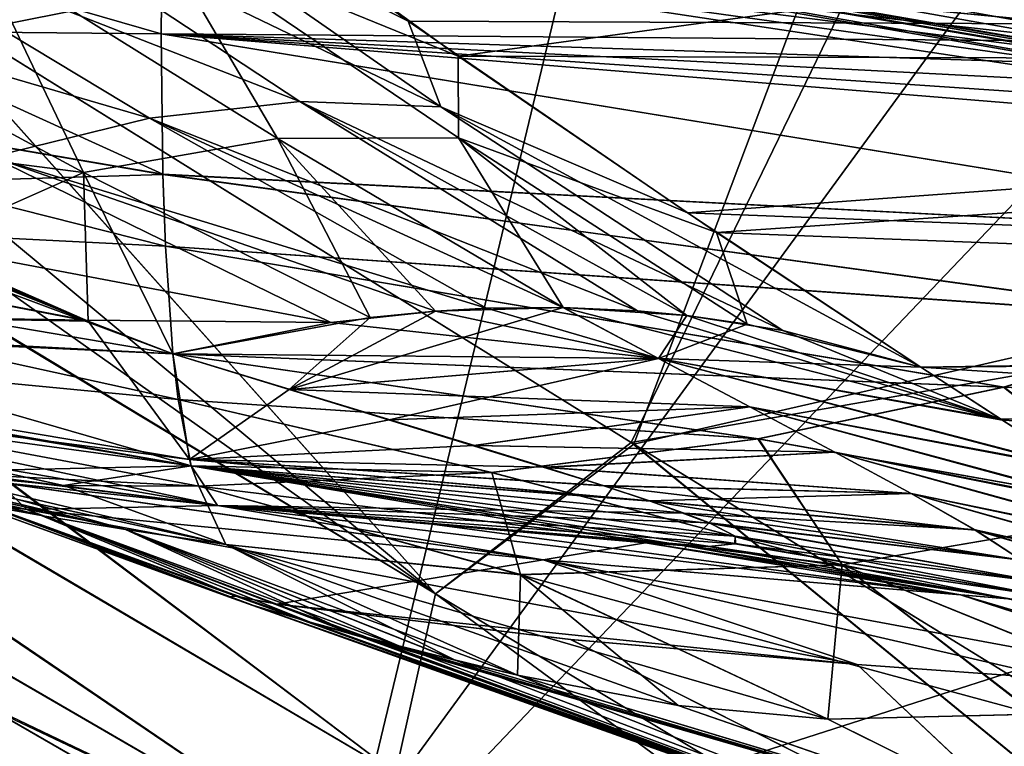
# Model space of a CAD drawing. Header units: metres. Extents: x -31 to 116, y -84 to 84.
# Tile 461 of 656: x -13.948 to -12.699, y -10.275 to -9.353. Entities that reach past the tile are written whole.
import ezdxf

# ---------------------------------------------------------------- set-up
doc = ezdxf.new("R2010")
doc.units = ezdxf.units.M
doc.layers.add('solid_80010000GA_11_1', color=7, linetype='CONTINUOUS')

msp = doc.modelspace()

# ---------------------------------------------------------------- linework, layer by layer
at = {"layer": 'solid_80010000GA_11_1'}
for points in [[(-15.55233, -9.181861, 83.068077), (-15.346544, -9.406092, 83.09021), (-13.60253, -7.431096, 84)], [(-15.346544, -9.406092, 83.09021), (-15.1, -9.584015, 83.132034), (-13.60253, -7.431096, 84)], [(-15.1, -9.584015, 83.132034), (-13.037495, -8.382942, 84), (-13.60253, -7.431096, 84)], [(-30.999891, -8.165935, -59.946369), (-14.600238, -10.374755, -59.458496), (-13.778065, -11.064213, -59.326759)], [(-30.999891, -8.165935, -59.946369), (-13.778065, -11.064213, -59.326759), (-12.903373, -11.690084, -59.199028)], [(-30.999891, -12.202148, -59.25671), (-30.999891, -8.165935, -59.946369), (-12.903373, -11.690084, -59.199028)], [(-13.162006, -8.186043, -84), (-15.354117, -9.399314, -83.089211), (-15.563398, -9.166829, -83.067413)], [(-13.162006, -8.186043, -84), (-15.1, -9.584015, -83.132034), (-15.354117, -9.399314, -83.089211)], [(-13.162006, -8.186043, -84), (-12.5623, -9.079521, -84), (-15.1, -9.584015, -83.132034)], [(-14.115743, -9.302855, -67.90554), (-13.168663, -9.891892, -67.47007), (-12.593551, -8.366105, -66.119171)], [(-13.168663, -9.891892, -67.47007), (-11.370182, -9.480536, -65.804108), (-12.593551, -8.366105, -66.119171)], [(-15.1, -9.584015, 83.132034), (-13.542336, -10.483333, 83.408195), (-13.037495, -8.382942, 84)], [(-13.542336, -10.483333, 83.408195), (-12.406255, -9.291586, 84), (-13.037495, -8.382942, 84)], [(-13.172302, -9.889639, 67.471626), (-14.117133, -9.301992, 67.906227), (-12.4869, -8.476571, 66.092216)], [(-13.172302, -9.889639, 67.471626), (-12.4869, -8.476571, 66.092216), (-11.270591, -9.558199, 65.77787)], [(-15.738453, -8.527637, 19.084332), (-10.479043, -9.194311, 18.135544), (-10.479003, -9.561477, 19.394485)], [(-15.738453, -8.527637, 19.084332), (-10.479003, -9.561477, 19.394485), (-15.738453, -8.69486, 19.780859)], [(-15.738445, -8.615783, -19.42049), (-15.738491, -8.7312, -19.976166), (-10.479, -9.621638, -19.689167)], [(-15.738445, -8.615783, -19.42049), (-10.479, -9.621638, -19.689167), (-10.478966, -9.351289, -18.600246)], [(-15.738453, -8.69486, 19.780859), (-10.479003, -9.561477, 19.394485), (-10.479039, -9.749214, 20.601278)], [(-15.738453, -8.69486, 19.780859), (-10.479039, -9.749214, 20.601278), (-15.738452, -8.805356, 20.489185)], [(-13.420362, -10.081712, -67.85009), (-15.07475, -8.70342, -68.40683), (-15.140124, -8.864516, -68.562668)], [(-13.420362, -10.081712, -67.85009), (-14.115743, -9.302855, -67.90554), (-15.07475, -8.70342, -68.40683)], [(-15.738491, -8.7312, -19.976166), (-15.738498, -8.736799, -20.008608), (-10.479, -9.621638, -19.689167)], [(-15.738498, -8.736799, -20.008608), (-15.738504, -8.803816, -20.475937), (-10.479, -9.621638, -19.689167)], [(-15.738504, -8.803816, -20.475937), (-15.738485, -8.822005, -20.646685), (-10.479, -9.621638, -19.689167)], [(-15.738452, -8.805356, 20.489185), (-10.479039, -9.749214, 20.601278), (-15.738451, -8.858225, 21.203554)], [(-15.738485, -8.822005, -20.646685), (-10.479026, -9.756999, -20.690125), (-10.479, -9.621638, -19.689167)], [(-15.738485, -8.822005, -20.646685), (-15.738474, -8.846453, -20.955719), (-10.479026, -9.756999, -20.690125)], [(-10.479055, -9.779715, 21.962587), (-11.299212, -8.853372, 38.486347), (-15.738481, -8.853372, 21.918772)], [(-15.738451, -8.858225, 21.203554), (-10.479055, -9.779715, 21.962587), (-15.738481, -8.853372, 21.918772)], [(-15.738481, -8.853372, -21.91877), (-10.479055, -9.779715, -21.962585), (-10.479026, -9.756999, -20.690125)], [(-11.299213, -8.853372, -38.486343), (-10.479055, -9.779715, -21.962585), (-15.738481, -8.853372, -21.91877)], [(-15.738445, -8.862945, -21.434837), (-15.738481, -8.853372, -21.91877), (-10.479026, -9.756999, -20.690125)], [(-15.738474, -8.846453, -20.955719), (-15.738454, -8.860579, -21.285154), (-10.479026, -9.756999, -20.690125)], [(-15.738451, -8.858225, 21.203554), (-10.479039, -9.749214, 20.601278), (-10.479055, -9.779715, 21.962587)], [(-15.738454, -8.860579, -21.285154), (-15.738445, -8.862945, -21.434837), (-10.479026, -9.756999, -20.690125)], [(-13.420362, -10.081712, -67.85009), (-15.140124, -8.864516, -68.562668), (-15.187556, -9.011894, -68.731476)], [(-13.873013, -9.049021, -50.316177), (-10.595708, -8.956931, -63.061234), (-9.980249, -9.369534, -62.916565)], [(-13.471209, -10.30998, 68.220749), (-15.231184, -9.274395, 69.119667), (-15.188659, -9.015441, 68.735603)], [(-13.471209, -10.309979, -68.220749), (-15.187556, -9.011894, -68.731476), (-15.231071, -9.270782, -69.113304)], [(-13.420359, -10.081715, 67.85009), (-15.188659, -9.015441, 68.735603), (-14.117133, -9.301992, 67.906227)], [(-13.471209, -10.30998, 68.220749), (-15.188659, -9.015441, 68.735603), (-13.420359, -10.081715, 67.85009)], [(-13.471209, -10.309979, -68.220749), (-13.420362, -10.081712, -67.85009), (-15.187556, -9.011894, -68.731476)], [(-10.523084, -9.008866, 63.044403), (-13.793591, -9.108845, 50.269772), (-13.391735, -9.399591, 49.991558)], [(-9.914375, -9.410145, 62.900864), (-10.523084, -9.008866, 63.044403), (-13.391735, -9.399591, 49.991558)], [(-13.873013, -9.049021, -50.316177), (-9.980249, -9.369534, -62.916565), (-13.455299, -9.354896, -50.040749)], [(-13.865571, -9.149344, -49.907887), (-13.873013, -9.049021, -50.316177), (-13.455299, -9.354896, -50.040749)], [(-14.870802, -9.360498, 41.226734), (-14.827502, -9.065778, 40.913628), (-13.767512, -9.247127, 40.827904)], [(-14.827455, -9.06544, -40.913395), (-14.870779, -9.360269, -41.226517), (-13.766518, -9.549334, -41.141472)], [(-14.827455, -9.06544, -40.913395), (-13.766518, -9.549334, -41.141472), (-13.768511, -9.370853, -40.940212)], [(-13.767508, -9.24683, -40.827656), (-14.827455, -9.06544, -40.913395), (-13.768511, -9.370853, -40.940212)], [(-12.5623, -9.079521, -84), (-13.574146, -10.464967, -83.403198), (-15.1, -9.584015, -83.132034)], [(-12.5623, -9.079521, -84), (-11.902722, -9.928496, -84), (-13.574146, -10.464967, -83.403198)], [(-13.773837, -9.243775, 49.757797), (-13.391735, -9.399591, 49.991558), (-13.793591, -9.108845, 50.269772)], [(-14.040439, -9.161437, -49.607964), (-13.865571, -9.149344, -49.907887), (-13.413603, -9.463819, -49.614326)], [(-13.413603, -9.463819, -49.614326), (-13.865571, -9.149344, -49.907887), (-13.455299, -9.354896, -50.040749)], [(-14.232107, -9.207374, -49.321922), (-14.040439, -9.161437, -49.607964), (-13.592629, -9.456954, -49.362186)], [(-13.592629, -9.456954, -49.362186), (-14.040439, -9.161437, -49.607964), (-13.413603, -9.463819, -49.614326)], [(-13.783319, -9.478203, -49.119595), (-14.438022, -9.286541, -49.05357), (-14.232107, -9.207374, -49.321922)], [(-13.783319, -9.478203, -49.119595), (-14.232107, -9.207374, -49.321922), (-13.592629, -9.456954, -49.362186)], [(-14.000863, -9.266893, 49.404945), (-13.621037, -9.503784, 49.199715), (-13.773837, -9.243775, 49.757797)], [(-13.773837, -9.243775, 49.757797), (-13.391288, -9.503125, 49.500401), (-13.391735, -9.399591, 49.991558)], [(-13.621037, -9.503784, 49.199715), (-13.391288, -9.503125, 49.500401), (-13.773837, -9.243775, 49.757797)], [(-14.870802, -9.360498, 41.226734), (-13.767512, -9.247127, 40.827904), (-13.768511, -9.370868, 40.940224)], [(-12.36836, -9.381892, -40.715862), (-13.767508, -9.24683, -40.827656), (-13.768511, -9.370853, -40.940212)], [(-11.978371, -9.517203, 40.77354), (-13.768511, -9.370868, 40.940224), (-13.767512, -9.247127, 40.827904)], [(-12.03821, -9.487835, 40.755711), (-11.978371, -9.517203, 40.77354), (-13.767512, -9.247127, 40.827904)], [(-12.124382, -9.455523, 40.740364), (-12.03821, -9.487835, 40.755711), (-13.767512, -9.247127, 40.827904)], [(-12.234544, -9.420407, 40.727257), (-12.124382, -9.455523, 40.740364), (-13.767512, -9.247127, 40.827904)], [(-12.370002, -9.381657, 40.715931), (-12.234544, -9.420407, 40.727257), (-13.767512, -9.247127, 40.827904)], [(-12.496461, -9.347562, 40.707802), (-12.370002, -9.381657, 40.715931), (-13.767512, -9.247127, 40.827904)], [(-12.36836, -9.381892, -40.715862), (-12.495325, -9.347711, -40.707741), (-13.767508, -9.24683, -40.827656)], [(-13.471209, -10.309979, -68.220749), (-15.231071, -9.270782, -69.113304), (-13.458907, -10.477033, -68.626007)], [(-13.458907, -10.477033, -68.626007), (-15.231071, -9.270782, -69.113304), (-15.201281, -9.465043, -69.532997)], [(-14.000863, -9.266893, 49.404945), (-14.250375, -9.340229, 49.07365), (-13.867022, -9.546917, 48.914165)], [(-14.000863, -9.266893, 49.404945), (-13.867022, -9.546917, 48.914165), (-13.621037, -9.503784, 49.199715)], [(-13.458907, -10.477034, 68.626007), (-15.231184, -9.274395, 69.119667), (-13.471209, -10.30998, 68.220749)], [(-13.458907, -10.477034, 68.626007), (-15.200675, -9.46702, 69.537849), (-15.231184, -9.274395, 69.119667)], [(-14.865268, -9.29476, 48.854378), (-15.11447, -9.494544, 48.449749), (-13.861357, -9.735596, 48.541733)], [(-14.509188, -9.464443, 48.77047), (-14.865268, -9.29476, 48.854378), (-13.861357, -9.735596, 48.541733)], [(-13.783319, -9.478203, -49.119595), (-13.983658, -9.52734, -48.889118), (-14.438022, -9.286541, -49.05357)], [(-13.542336, -10.483333, 83.408195), (-11.711582, -10.153236, 84), (-12.406255, -9.291586, 84)], [(-13.420359, -10.081715, 67.85009), (-14.117133, -9.301992, 67.906227), (-13.172302, -9.889639, 67.471626)], [(-13.420362, -10.081712, -67.85009), (-13.168663, -9.891892, -67.47007), (-14.115743, -9.302855, -67.90554)], [(-13.867022, -9.546917, 48.914165), (-14.250375, -9.340229, 49.07365), (-14.509188, -9.464443, 48.77047)], [(-13.455299, -9.354896, -50.040749), (-9.980249, -9.369534, -62.916565), (-13.100916, -9.598373, -49.736683)], [(-13.413603, -9.463819, -49.614326), (-13.455299, -9.354896, -50.040749), (-13.100916, -9.598373, -49.736683)], [(-14.892099, -9.583982, 41.596024), (-14.870802, -9.360498, 41.226734), (-13.766514, -9.549501, 41.141689)], [(-14.870779, -9.360269, -41.226517), (-14.892094, -9.583839, -41.595856), (-13.75396, -9.777155, -41.51284)], [(-14.870802, -9.360498, 41.226734), (-13.768511, -9.370868, 40.940224), (-13.766514, -9.549501, 41.141689)], [(-14.870779, -9.360269, -41.226517), (-13.75396, -9.777155, -41.51284), (-13.763303, -9.640754, -41.269642)], [(-13.766518, -9.549334, -41.141472), (-14.870779, -9.360269, -41.226517), (-13.763303, -9.640754, -41.269642)], [(-12.17623, -9.631891, -40.932301), (-13.768511, -9.370853, -40.940212), (-13.766518, -9.549334, -41.141472)], [(-12.232637, -9.42078, -40.727272), (-12.36836, -9.381892, -40.715862), (-13.768511, -9.370853, -40.940212)], [(-12.122245, -9.456023, -40.740459), (-12.232637, -9.42078, -40.727272), (-13.768511, -9.370853, -40.940212)], [(-12.036997, -9.488205, -40.755856), (-12.122245, -9.456023, -40.740459), (-13.768511, -9.370853, -40.940212)], [(-11.978364, -9.517209, -40.773548), (-12.036997, -9.488205, -40.755856), (-13.768511, -9.370853, -40.940212)], [(-12.17623, -9.631891, -40.932301), (-11.978364, -9.517209, -40.773548), (-13.768511, -9.370853, -40.940212)], [(-12.17567, -9.631611, 40.931862), (-13.766514, -9.549501, 41.141689), (-13.768511, -9.370868, 40.940224)], [(-11.978371, -9.517203, 40.77354), (-12.17567, -9.631611, 40.931862), (-13.768511, -9.370868, 40.940224)], [(-13.100916, -9.598373, -49.736683), (-9.980249, -9.369534, -62.916565), (-9.331422, -9.741958, -62.759872)], [(-9.914375, -9.410145, 62.900864), (-13.391735, -9.399591, 49.991558), (-13.063801, -9.623225, 49.699329)], [(-13.391288, -9.503125, 49.500401), (-13.063801, -9.623225, 49.699329), (-13.391735, -9.399591, 49.991558)], [(-9.284029, -9.766848, 62.748207), (-9.914375, -9.410145, 62.900864), (-13.063801, -9.623225, 49.699329)], [(-13.783319, -9.478203, -49.119595), (-13.592629, -9.456954, -49.362186), (-13.164085, -9.722705, -49.01622)], [(-13.592629, -9.456954, -49.362186), (-13.413603, -9.463819, -49.614326), (-12.979811, -9.747716, -49.206333)], [(-13.592629, -9.456954, -49.362186), (-12.979811, -9.747716, -49.206333), (-13.101559, -9.728671, -49.079243)], [(-13.164085, -9.722705, -49.01622), (-13.592629, -9.456954, -49.362186), (-13.101559, -9.728671, -49.079243)], [(-13.458907, -10.477033, -68.626007), (-15.201281, -9.465043, -69.532997), (-14.007748, -10.214626, -69.358109)], [(-13.458907, -10.477034, 68.626007), (-13.987107, -10.226543, 69.348053), (-15.200675, -9.46702, 69.537849)], [(-14.509188, -9.464443, 48.77047), (-13.861357, -9.735596, 48.541733), (-14.088409, -9.645419, 48.637306)], [(-13.867022, -9.546917, 48.914165), (-14.509188, -9.464443, 48.77047), (-14.088409, -9.645419, 48.637306)], [(-13.413603, -9.463819, -49.614326), (-13.100916, -9.598373, -49.736683), (-12.804617, -9.794051, -49.400417)], [(-12.979811, -9.747716, -49.206333), (-13.413603, -9.463819, -49.614326), (-12.804617, -9.794051, -49.400417)], [(-13.355667, -9.719348, -48.831909), (-13.983658, -9.52734, -48.889118), (-13.783319, -9.478203, -49.119595)], [(-13.783319, -9.478203, -49.119595), (-13.164085, -9.722705, -49.01622), (-13.258808, -9.718313, -48.923485)], [(-13.355667, -9.719348, -48.831909), (-13.783319, -9.478203, -49.119595), (-13.258808, -9.718313, -48.923485)], [(-13.168663, -9.891892, -67.47007), (-11.298508, -11.041841, -66.798058), (-11.370182, -9.480536, -65.804108)], [(-14.130021, -9.628359, -48.652676), (-13.865139, -9.734452, -48.5429), (-15.116208, -9.493972, -48.449688)], [(-14.891416, -9.717593, -48.029652), (-15.116208, -9.493972, -48.449688), (-13.865139, -9.734452, -48.5429)], [(-13.861357, -9.735596, 48.541733), (-15.11447, -9.494544, 48.449749), (-14.891413, -9.717661, 48.029629)], [(-13.621037, -9.503784, 49.199715), (-13.867022, -9.546917, 48.914165), (-13.503271, -9.731059, 48.69833)], [(-13.621037, -9.503784, 49.199715), (-13.258675, -9.718316, 48.923615), (-13.391288, -9.503125, 49.500401)], [(-13.420493, -9.723022, 48.772377), (-13.621037, -9.503784, 49.199715), (-13.503271, -9.731059, 48.69833)], [(-13.420493, -9.723022, 48.772377), (-13.258675, -9.718316, 48.923615), (-13.621037, -9.503784, 49.199715)], [(-13.391288, -9.503125, 49.500401), (-13.025053, -9.739454, 49.158409), (-13.063801, -9.623225, 49.699329)], [(-13.101559, -9.728671, 49.079243), (-13.025053, -9.739454, 49.158409), (-13.391288, -9.503125, 49.500401)], [(-13.258675, -9.718316, 48.923615), (-13.101559, -9.728671, 49.079243), (-13.391288, -9.503125, 49.500401)], [(-13.983658, -9.52734, -48.889118), (-13.553155, -9.737669, -48.654747), (-14.130021, -9.628359, -48.652676)], [(-13.420493, -9.723022, -48.772377), (-13.553155, -9.737669, -48.654747), (-13.983658, -9.52734, -48.889118)], [(-13.420493, -9.723022, -48.772377), (-13.983658, -9.52734, -48.889118), (-13.355667, -9.719348, -48.831909)], [(-14.892099, -9.583982, 41.596024), (-13.766514, -9.549501, 41.141689), (-13.763303, -9.640749, 41.269634)], [(-13.867022, -9.546917, 48.914165), (-14.088409, -9.645419, 48.637306), (-13.861357, -9.735596, 48.541733)], [(-13.867022, -9.546917, 48.914165), (-13.861357, -9.735596, 48.541733), (-13.75395, -9.777249, 48.486961)], [(-13.503271, -9.731059, 48.69833), (-13.867022, -9.546917, 48.914165), (-13.75395, -9.777249, 48.486961)], [(-12.418261, -9.73389, -41.1152), (-13.766518, -9.549334, -41.141472), (-13.763303, -9.640754, -41.269642)], [(-12.418261, -9.73389, -41.1152), (-12.17623, -9.631891, -40.932301), (-13.766518, -9.549334, -41.141472)], [(-12.417305, -9.733541, 41.114483), (-13.763303, -9.640749, 41.269634), (-13.766514, -9.549501, 41.141689)], [(-12.17567, -9.631611, 40.931862), (-12.417305, -9.733541, 41.114483), (-13.766514, -9.549501, 41.141689)], [(-11.308137, -11.03597, 66.800842), (-13.172302, -9.889639, 67.471626), (-11.270591, -9.558199, 65.77787)], [(-13.987107, -10.226543, 69.348053), (-13.542336, -10.483333, 83.408195), (-15.1, -9.584015, 83.132034)], [(-15.1, -9.584015, -69.967316), (-15.1, -9.584015, -83.132034), (-13.574146, -10.464967, -83.403198)], [(-14.007748, -10.214626, -69.358109), (-15.1, -9.584015, -69.967316), (-13.574146, -10.464967, -83.403198)], [(-14.892099, -9.583982, 41.596024), (-13.763303, -9.640749, 41.269634), (-13.753951, -9.777235, 41.513012)], [(-14.892099, -9.583982, 41.596024), (-13.753951, -9.777235, 41.513012), (-14.89041, -9.72582, 42.0042)], [(-14.892094, -9.583839, -41.595856), (-14.890414, -9.725733, -42.004108), (-13.730433, -9.919475, -41.924072)], [(-14.892094, -9.583839, -41.595856), (-13.730433, -9.919475, -41.924072), (-13.747199, -9.835174, -41.648129)], [(-13.75396, -9.777155, -41.51284), (-14.892094, -9.583839, -41.595856), (-13.747199, -9.835174, -41.648129)], [(-13.100916, -9.598373, -49.736683), (-9.331422, -9.741958, -62.759872), (-12.804617, -9.794051, -49.400417)], [(-13.553155, -9.737669, -48.654747), (-13.865139, -9.734452, -48.5429), (-14.130021, -9.628359, -48.652676)], [(-9.284029, -9.766848, 62.748207), (-13.063801, -9.623225, 49.699329), (-12.804597, -9.794064, 49.400394)], [(-13.025053, -9.739454, 49.158409), (-12.804597, -9.794064, 49.400394), (-13.063801, -9.623225, 49.699329)], [(-12.698757, -9.819401, 41.320713), (-13.753951, -9.777235, 41.513012), (-13.763303, -9.640749, 41.269634)], [(-12.417305, -9.733541, 41.114483), (-12.698757, -9.819401, 41.320713), (-13.763303, -9.640749, 41.269634)], [(-12.699779, -9.819669, -41.321468), (-13.763303, -9.640754, -41.269642), (-13.75396, -9.777155, -41.51284)], [(-12.699779, -9.819669, -41.321468), (-12.418261, -9.73389, -41.1152), (-13.763303, -9.640754, -41.269642)], [(-14.997177, -9.746695, -47.561207), (-14.891416, -9.717593, -48.029652), (-13.732703, -9.911388, -48.10997)], [(-14.891413, -9.717661, 48.029629), (-14.997051, -9.746727, 47.561218), (-13.697246, -9.969558, 47.646519)], [(-14.891416, -9.717593, -48.029652), (-13.865139, -9.734452, -48.5429), (-13.75395, -9.77725, -48.486958)], [(-13.732703, -9.911388, -48.10997), (-14.891416, -9.717593, -48.029652), (-13.75395, -9.77725, -48.486958)], [(-14.891413, -9.717661, 48.029629), (-13.697246, -9.969558, 47.646519), (-13.730489, -9.919285, 48.076756)], [(-14.891413, -9.717661, 48.029629), (-13.730489, -9.919285, 48.076756), (-13.732702, -9.911393, 48.109955)], [(-13.861357, -9.735596, 48.541733), (-14.891413, -9.717661, 48.029629), (-13.732702, -9.911393, 48.109955)], [(-13.420493, -9.723022, 48.772377), (-13.606098, -9.822397, 48.427143), (-13.258675, -9.718316, 48.923615)], [(-13.137455, -9.783071, 48.824162), (-13.258675, -9.718316, 48.923615), (-13.606098, -9.822397, 48.427143)], [(-13.137486, -9.783108, -48.824039), (-13.420493, -9.723022, -48.772377), (-13.355667, -9.719348, -48.831909)], [(-13.137486, -9.783108, -48.824039), (-13.355667, -9.719348, -48.831909), (-13.258808, -9.718313, -48.923485)], [(-12.701139, -9.861291, -49.257816), (-13.258808, -9.718313, -48.923485), (-13.164085, -9.722705, -49.01622)], [(-12.701139, -9.861291, -49.257816), (-13.137486, -9.783108, -48.824039), (-13.258808, -9.718313, -48.923485)], [(-13.137455, -9.783071, 48.824162), (-13.101559, -9.728671, 49.079243), (-13.258675, -9.718316, 48.923615)], [(-14.890414, -9.725733, -42.004108), (-14.076703, -9.927214, -42.37838), (-13.892603, -9.944551, -42.218811)], [(-14.890414, -9.725733, -42.004108), (-13.892603, -9.944551, -42.218811), (-13.720954, -9.945324, -42.05827)], [(-13.730433, -9.919475, -41.924072), (-14.890414, -9.725733, -42.004108), (-13.720954, -9.945324, -42.05827)], [(-14.89041, -9.72582, 42.0042), (-13.753951, -9.777235, 41.513012), (-13.747199, -9.835173, 41.648125)], [(-14.89041, -9.72582, 42.0042), (-13.747199, -9.835173, 41.648125), (-13.730426, -9.919497, 41.924175)], [(-14.89041, -9.72582, 42.0042), (-13.730426, -9.919497, 41.924175), (-14.076694, -9.927215, 42.378376)], [(-13.503271, -9.731059, 48.69833), (-13.75395, -9.777249, 48.486961), (-13.606098, -9.822397, 48.427143)], [(-13.420493, -9.723022, 48.772377), (-13.503271, -9.731059, 48.69833), (-13.606098, -9.822397, 48.427143)], [(-13.137486, -9.783108, -48.824039), (-13.553155, -9.737669, -48.654747), (-13.420493, -9.723022, -48.772377)], [(-12.701139, -9.861291, -49.257816), (-13.164085, -9.722705, -49.01622), (-13.101559, -9.728671, -49.079243)], [(-13.137455, -9.783071, 48.824162), (-13.025053, -9.739454, 49.158409), (-13.101559, -9.728671, 49.079243)], [(-12.701139, -9.861291, -49.257816), (-13.101559, -9.728671, -49.079243), (-12.979811, -9.747716, -49.206333)], [(-13.553155, -9.737669, -48.654747), (-13.75395, -9.77725, -48.486958), (-13.865139, -9.734452, -48.5429)], [(-13.861357, -9.735596, 48.541733), (-13.732702, -9.911393, 48.109955), (-13.75395, -9.777249, 48.486961)], [(-13.137486, -9.783108, -48.824039), (-13.75395, -9.77725, -48.486958), (-13.553155, -9.737669, -48.654747)], [(-13.137455, -9.783071, 48.824162), (-12.804597, -9.794064, 49.400394), (-13.025053, -9.739454, 49.158409)], [(-12.804617, -9.794051, -49.400417), (-9.331422, -9.741958, -62.759872), (-8.666159, -10.064301, -62.594208)], [(-12.11093, -9.844205, -41.178059), (-12.418261, -9.73389, -41.1152), (-12.699779, -9.819669, -41.321468)], [(-12.501062, -9.976074, 41.535931), (-12.698757, -9.819401, 41.320713), (-12.417305, -9.733541, 41.114483)], [(-13.730488, -9.919289, -48.07674), (-14.997177, -9.746695, -47.561207), (-13.732703, -9.911388, -48.10997)], [(-13.730488, -9.919289, -48.07674), (-13.697246, -9.969558, -47.646519), (-14.997177, -9.746695, -47.561207)], [(-14.318442, -9.890609, -43.938763), (-14.997177, -9.746695, -47.561207), (-13.697246, -9.969558, -47.646519)], [(-14.997051, -9.746727, 47.561218), (-13.975965, -9.940245, 45.089127), (-13.697246, -9.969558, 46.133816)], [(-13.697246, -9.969558, 47.646519), (-14.997051, -9.746727, 47.561218), (-13.697246, -9.969558, 46.133816)], [(-12.701139, -9.861291, -49.257816), (-12.979811, -9.747716, -49.206333), (-12.804617, -9.794051, -49.400417)], [(-9.284029, -9.766848, 62.748207), (-12.804597, -9.794064, 49.400394), (-12.70301, -9.86012, 49.260208)], [(-9.284029, -9.766848, 62.748207), (-12.70301, -9.86012, 49.260208), (-12.607677, -9.921903, 49.11335)], [(-13.011636, -9.885233, -41.547215), (-13.75396, -9.777155, -41.51284), (-13.747199, -9.835174, -41.648129)], [(-13.011636, -9.885233, -41.547215), (-12.699779, -9.819669, -41.321468), (-13.75396, -9.777155, -41.51284)], [(-13.010801, -9.885091, 41.546604), (-13.747199, -9.835173, 41.648125), (-13.753951, -9.777235, 41.513012)], [(-12.698757, -9.819401, 41.320713), (-13.010801, -9.885091, 41.546604), (-13.753951, -9.777235, 41.513012)], [(-13.606098, -9.822397, 48.427143), (-13.75395, -9.777249, 48.486961), (-13.732702, -9.911393, 48.109955)], [(-13.206552, -9.944974, -48.205185), (-13.732703, -9.911388, -48.10997), (-13.75395, -9.77725, -48.486958)], [(-13.605971, -9.822405, -48.427158), (-13.75395, -9.77725, -48.486958), (-13.137486, -9.783108, -48.824039)], [(-13.479031, -9.86098, -48.369125), (-13.75395, -9.77725, -48.486958), (-13.605971, -9.822405, -48.427158)], [(-13.37104, -9.89379, -48.31295), (-13.75395, -9.77725, -48.486958), (-13.479031, -9.86098, -48.369125)], [(-13.280604, -9.921609, -48.258305), (-13.75395, -9.77725, -48.486958), (-13.37104, -9.89379, -48.31295)], [(-13.206552, -9.944974, -48.205185), (-13.75395, -9.77725, -48.486958), (-13.280604, -9.921609, -48.258305)], [(-13.137455, -9.783071, 48.824162), (-13.606098, -9.822397, 48.427143), (-13.479391, -9.860852, 48.36935)], [(-13.605971, -9.822405, -48.427158), (-13.137486, -9.783108, -48.824039), (-13.021813, -9.84445, -48.716984)], [(-13.021716, -9.84446, 48.716957), (-13.137455, -9.783071, 48.824162), (-13.479391, -9.860852, 48.36935)], [(-12.604795, -9.923793, -49.108459), (-13.021813, -9.84445, -48.716984), (-13.137486, -9.783108, -48.824039)], [(-12.701139, -9.861291, -49.257816), (-12.604795, -9.923793, -49.108459), (-13.137486, -9.783108, -48.824039)], [(-13.137455, -9.783071, 48.824162), (-12.607677, -9.921903, 49.11335), (-12.70301, -9.86012, 49.260208)], [(-13.021716, -9.84446, 48.716957), (-12.607677, -9.921903, 49.11335), (-13.137455, -9.783071, 48.824162)], [(-13.137455, -9.783071, 48.824162), (-12.70301, -9.86012, 49.260208), (-12.804597, -9.794064, 49.400394)], [(-12.701139, -9.861291, -49.257816), (-12.804617, -9.794051, -49.400417), (-8.666159, -10.064301, -62.594208)], [(-12.501236, -9.976094, -41.536179), (-12.699779, -9.819669, -41.321468), (-13.011636, -9.885233, -41.547215)], [(-12.501062, -9.976074, 41.535931), (-13.010801, -9.885091, 41.546604), (-12.698757, -9.819401, 41.320713)], [(-12.501236, -9.976094, -41.536179), (-12.11093, -9.844205, -41.178059), (-12.699779, -9.819669, -41.321468)], [(-13.479391, -9.860852, 48.36935), (-13.606098, -9.822397, 48.427143), (-13.732702, -9.911393, 48.109955)], [(-13.479031, -9.86098, -48.369125), (-13.605971, -9.822405, -48.427158), (-13.021813, -9.84445, -48.716984)], [(-13.349137, -9.927966, 41.790581), (-13.730426, -9.919497, 41.924175), (-13.747199, -9.835173, 41.648125)], [(-13.010801, -9.885091, 41.546604), (-13.349137, -9.927966, 41.790581), (-13.747199, -9.835173, 41.648125)], [(-13.349648, -9.928012, -41.790951), (-13.747199, -9.835174, -41.648129), (-13.730433, -9.919475, -41.924072)], [(-13.349648, -9.928012, -41.790951), (-13.011636, -9.885233, -41.547215), (-13.747199, -9.835174, -41.648129)], [(-13.021716, -9.84446, 48.716957), (-13.479391, -9.860852, 48.36935), (-13.371785, -9.893528, 48.313469)], [(-13.37104, -9.89379, -48.31295), (-13.479031, -9.86098, -48.369125), (-13.021813, -9.84445, -48.716984)], [(-12.913678, -9.901893, 48.600971), (-13.021716, -9.84446, 48.716957), (-13.371785, -9.893528, 48.313469)], [(-13.37104, -9.89379, -48.31295), (-13.021813, -9.84445, -48.716984), (-12.913806, -9.901866, -48.600998)], [(-12.515412, -9.981901, -48.952534), (-12.913806, -9.901866, -48.600998), (-13.021813, -9.84445, -48.716984)], [(-12.604795, -9.923793, -49.108459), (-12.515412, -9.981901, -48.952534), (-13.021813, -9.84445, -48.716984)], [(-13.021716, -9.84446, 48.716957), (-12.519295, -9.979393, 48.959515), (-12.607677, -9.921903, 49.11335)], [(-12.913678, -9.901893, 48.600971), (-12.519295, -9.979393, 48.959515), (-13.021716, -9.84446, 48.716957)], [(-13.371785, -9.893528, 48.313469), (-13.479391, -9.860852, 48.36935), (-13.732702, -9.911393, 48.109955)], [(-12.701139, -9.861291, -49.257816), (-8.666159, -10.064301, -62.594208), (-12.604795, -9.923793, -49.108459)], [(-13.916359, -9.983426, -43.069847), (-14.260934, -9.900002, -42.850235), (-14.319605, -9.890414, -43.085033)], [(-13.986538, -9.97073, -43.294231), (-13.916359, -9.983426, -43.069847), (-14.319605, -9.890414, -43.085033)], [(-13.916341, -9.983433, 43.069752), (-14.319022, -9.890512, 43.082405), (-14.260632, -9.900051, 42.849003)], [(-13.916341, -9.983433, 43.069752), (-13.986611, -9.970716, 43.294567), (-14.319022, -9.890512, 43.082405)], [(-14.268671, -9.898764, -44.120117), (-14.318442, -9.890609, -43.938763), (-13.697246, -9.969558, -47.646519)], [(-13.939075, -9.974927, 43.968552), (-14.268637, -9.898769, 44.120102), (-14.318242, -9.890642, 43.937752)], [(-14.001436, -9.965782, 43.750217), (-13.939075, -9.974927, 43.968552), (-14.318242, -9.890642, 43.937752)], [(-13.28181, -9.921204, 48.259197), (-13.371785, -9.893528, 48.313469), (-13.732702, -9.911393, 48.109955)], [(-13.420362, -10.081712, -67.85009), (-11.603946, -11.172612, -67.168304), (-13.168663, -9.891892, -67.47007)], [(-11.603943, -11.172614, 67.168304), (-13.420359, -10.081715, 67.85009), (-13.172302, -9.889639, 67.471626)], [(-12.913678, -9.901893, 48.600971), (-13.371785, -9.893528, 48.313469), (-13.28181, -9.921204, 48.259197)], [(-13.280604, -9.921609, -48.258305), (-13.37104, -9.89379, -48.31295), (-12.913806, -9.901866, -48.600998)], [(-12.904344, -10.045146, -41.903553), (-13.011636, -9.885233, -41.547215), (-13.349648, -9.928012, -41.790951)], [(-12.904508, -10.045046, 41.903419), (-13.349137, -9.927966, 41.790581), (-13.010801, -9.885091, 41.546604)], [(-11.603943, -11.172614, 67.168304), (-13.172302, -9.889639, 67.471626), (-11.308137, -11.03597, 66.800842)], [(-11.603946, -11.172612, -67.168304), (-11.298508, -11.041841, -66.798058), (-13.168663, -9.891892, -67.47007)], [(-12.904344, -10.045146, -41.903553), (-12.501236, -9.976094, -41.536179), (-13.011636, -9.885233, -41.547215)], [(-12.904508, -10.045046, 41.903419), (-13.010801, -9.885091, 41.546604), (-12.501062, -9.976074, 41.535931)], [(-13.975822, -9.940263, -45.089706), (-14.268671, -9.898764, -44.120117), (-13.697246, -9.969558, -47.646519)], [(-13.284049, -10.038606, -45.988419), (-14.268671, -9.898764, -44.120117), (-13.975822, -9.940263, -45.089706)], [(-13.939091, -9.974924, -43.968544), (-14.268671, -9.898764, -44.120117), (-13.284049, -10.038606, -45.988419)], [(-14.001316, -9.96581, -43.75045), (-14.268671, -9.898764, -44.120117), (-13.939091, -9.974924, -43.968544)], [(-13.939075, -9.974927, 43.968552), (-13.975965, -9.940245, 45.089127), (-14.268637, -9.898769, 44.120102)], [(-13.813859, -10.000307, -42.852383), (-14.179956, -9.912503, -42.614582), (-14.260934, -9.900002, -42.850235)], [(-13.916359, -9.983426, -43.069847), (-13.813859, -10.000307, -42.852383), (-14.260934, -9.900002, -42.850235)], [(-13.813911, -10.000302, 42.85236), (-14.260632, -9.900051, 42.849003), (-14.17944, -9.91258, 42.613708)], [(-13.813911, -10.000302, 42.85236), (-13.916341, -9.983433, 43.069752), (-14.260632, -9.900051, 42.849003)], [(-12.816816, -9.954402, 48.475098), (-12.913678, -9.901893, 48.600971), (-13.28181, -9.921204, 48.259197)], [(-13.280604, -9.921609, -48.258305), (-12.913806, -9.901866, -48.600998), (-12.816764, -9.954475, -48.474804)], [(-12.436028, -10.034787, -48.78841), (-12.816764, -9.954475, -48.474804), (-12.913806, -9.901866, -48.600998)], [(-12.515412, -9.981901, -48.952534), (-12.436028, -10.034787, -48.78841), (-12.913806, -9.901866, -48.600998)], [(-12.913678, -9.901893, 48.600971), (-12.439742, -10.03218, 48.797588), (-12.519295, -9.979393, 48.959515)], [(-12.816816, -9.954402, 48.475098), (-12.439742, -10.03218, 48.797588), (-12.913678, -9.901893, 48.600971)], [(-13.686372, -10.019196, -42.643623), (-14.076703, -9.927214, -42.37838), (-14.179956, -9.912503, -42.614582)], [(-13.813859, -10.000307, -42.852383), (-13.686372, -10.019196, -42.643623), (-14.179956, -9.912503, -42.614582)], [(-13.813911, -10.000302, 42.85236), (-14.17944, -9.91258, 42.613708), (-14.076694, -9.927215, 42.378376)], [(-13.892608, -9.944554, 42.218811), (-14.076694, -9.927215, 42.378376), (-13.730426, -9.919497, 41.924175)], [(-13.892608, -9.944554, 42.218811), (-13.730426, -9.919497, 41.924175), (-13.720954, -9.945324, 42.05827)], [(-13.147733, -9.964336, -48.153702), (-13.730488, -9.919289, -48.07674), (-13.732703, -9.911388, -48.10997)], [(-13.147733, -9.964336, -48.153702), (-13.732703, -9.911388, -48.10997), (-13.206552, -9.944974, -48.205185)], [(-13.149536, -9.96372, 48.155483), (-13.732702, -9.911393, 48.109955), (-13.730489, -9.919285, 48.076756)], [(-13.20822, -9.944439, 48.206497), (-13.28181, -9.921204, 48.259197), (-13.732702, -9.911393, 48.109955)], [(-13.149536, -9.96372, 48.155483), (-13.20822, -9.944439, 48.206497), (-13.732702, -9.911393, 48.109955)], [(-13.104818, -9.979417, 48.106388), (-13.730489, -9.919285, 48.076756), (-13.697246, -9.969558, 47.646519)], [(-13.104818, -9.979417, 48.106388), (-13.149536, -9.96372, 48.155483), (-13.730489, -9.919285, 48.076756)], [(-13.154102, -10.017076, -47.694038), (-13.697246, -9.969558, -47.646519), (-13.730488, -9.919289, -48.07674)], [(-13.106375, -10.020573, -47.750439), (-13.154102, -10.017076, -47.694038), (-13.730488, -9.919289, -48.07674)], [(-13.071393, -9.992483, -48.057098), (-13.730488, -9.919289, -48.07674), (-13.147733, -9.964336, -48.153702)], [(-13.040434, -10.008821, -47.973553), (-13.730488, -9.919289, -48.07674), (-13.071393, -9.992483, -48.057098)], [(-13.039886, -10.017918, -47.895432), (-13.730488, -9.919289, -48.07674), (-13.040434, -10.008821, -47.973553)], [(-13.072548, -10.021606, -47.803394), (-13.730488, -9.919289, -48.07674), (-13.039886, -10.017918, -47.895432)], [(-13.106375, -10.020573, -47.750439), (-13.730488, -9.919289, -48.07674), (-13.072548, -10.021606, -47.803394)], [(-13.349648, -9.928012, -41.790951), (-13.730433, -9.919475, -41.924072), (-13.720954, -9.945324, -42.05827)], [(-13.349137, -9.927966, 41.790581), (-13.720954, -9.945324, 42.05827), (-13.730426, -9.919497, 41.924175)], [(-13.686372, -10.019196, -42.643623), (-13.892603, -9.944551, -42.218811), (-14.076703, -9.927214, -42.37838)], [(-13.892608, -9.944554, 42.218811), (-13.720954, -9.945324, 42.05827), (-14.076694, -9.927215, 42.378376)], [(-13.686347, -10.019204, 42.643642), (-14.076694, -9.927215, 42.378376), (-13.720954, -9.945324, 42.05827)], [(-13.686347, -10.019204, 42.643642), (-13.813911, -10.000302, 42.85236), (-14.076694, -9.927215, 42.378376)], [(-13.312783, -10.057506, 42.275993), (-13.720954, -9.945324, 42.05827), (-13.349137, -9.927966, 41.790581)], [(-12.904344, -10.045146, -41.903553), (-13.349648, -9.928012, -41.790951), (-13.720954, -9.945324, -42.05827)], [(-11.902722, -9.928496, -84), (-12.094783, -11.319077, -83.612206), (-13.574146, -10.464967, -83.403198)], [(-13.312783, -10.057506, 42.275993), (-13.349137, -9.927966, 41.790581), (-12.904508, -10.045046, 41.903419)], [(-12.816816, -9.954402, 48.475098), (-13.28181, -9.921204, 48.259197), (-13.20822, -9.944439, 48.206497)], [(-13.206552, -9.944974, -48.205185), (-13.280604, -9.921609, -48.258305), (-12.816764, -9.954475, -48.474804)], [(-13.939075, -9.974927, 43.968552), (-13.697246, -9.969558, 46.133816), (-13.975965, -9.940245, 45.089127)], [(-13.975822, -9.940263, -45.089706), (-13.697246, -9.969558, -47.646519), (-13.697246, -9.969558, -46.133816)], [(-13.284049, -10.038606, -45.988419), (-13.975822, -9.940263, -45.089706), (-13.697246, -9.969558, -46.133816)], [(-13.686372, -10.019196, -42.643623), (-13.720954, -9.945324, -42.05827), (-13.892603, -9.944551, -42.218811)], [(-13.312783, -10.057506, 42.275993), (-13.686347, -10.019204, 42.643642), (-13.720954, -9.945324, 42.05827)], [(-13.31256, -10.057587, -42.276108), (-13.720954, -9.945324, -42.05827), (-13.686372, -10.019196, -42.643623)], [(-12.904344, -10.045146, -41.903553), (-13.720954, -9.945324, -42.05827), (-13.31256, -10.057587, -42.276108)], [(-12.816816, -9.954402, 48.475098), (-13.20822, -9.944439, 48.206497), (-13.149536, -9.96372, 48.155483)], [(-13.206552, -9.944974, -48.205185), (-12.816764, -9.954475, -48.474804), (-12.735627, -10.000909, -48.337242)], [(-13.147733, -9.964336, -48.153702), (-13.206552, -9.944974, -48.205185), (-12.735627, -10.000909, -48.337242)], [(-12.7357, -10.000818, 48.33765), (-12.816816, -9.954402, 48.475098), (-13.149536, -9.96372, 48.155483)], [(-12.816816, -9.954402, 48.475098), (-12.371776, -10.079555, 48.626492), (-12.439742, -10.03218, 48.797588)], [(-12.7357, -10.000818, 48.33765), (-12.371776, -10.079555, 48.626492), (-12.816816, -9.954402, 48.475098)], [(-12.367898, -10.082287, -48.61607), (-12.735627, -10.000909, -48.337242), (-12.816764, -9.954475, -48.474804)], [(-12.436028, -10.034787, -48.78841), (-12.367898, -10.082287, -48.61607), (-12.816764, -9.954475, -48.474804)], [(-14.016891, -9.96435, -43.5233), (-13.683239, -10.085788, -43.530556), (-13.650469, -10.097153, -43.382915)], [(-14.001316, -9.96581, -43.75045), (-13.683239, -10.085788, -43.530556), (-14.016891, -9.96435, -43.5233)], [(-14.016891, -9.96435, -43.5233), (-13.650469, -10.097153, -43.382915), (-13.986538, -9.97073, -43.294231)], [(-13.683306, -10.085751, 43.532272), (-14.001436, -9.965782, 43.750217), (-14.016855, -9.964369, 43.523315)], [(-13.651343, -10.096868, 43.385132), (-14.016855, -9.964369, 43.523315), (-13.986611, -9.970716, 43.294567)], [(-13.651343, -10.096868, 43.385132), (-13.683306, -10.085751, 43.532272), (-14.016855, -9.964369, 43.523315)], [(-13.673535, -10.084993, 43.684536), (-13.939075, -9.974927, 43.968552), (-14.001436, -9.965782, 43.750217)], [(-13.683306, -10.085751, 43.532272), (-13.673535, -10.084993, 43.684536), (-14.001436, -9.965782, 43.750217)], [(-14.001316, -9.96581, -43.75045), (-13.673735, -10.084974, -43.683445), (-13.683239, -10.085788, -43.530556)], [(-14.001316, -9.96581, -43.75045), (-13.939091, -9.974924, -43.968544), (-13.673735, -10.084974, -43.683445)], [(-13.939075, -9.974927, 43.968552), (-13.284038, -10.038609, 45.988411), (-13.697246, -9.969558, 46.133816)], [(-13.154102, -10.017076, 47.694038), (-13.697246, -9.969558, 47.646519), (-13.697246, -9.969558, 46.133816)], [(-13.284038, -10.038609, 45.988411), (-13.154102, -10.017076, 47.694038), (-13.697246, -9.969558, 46.133816)], [(-13.107609, -10.020501, 47.74889), (-13.697246, -9.969558, 47.646519), (-13.154102, -10.017076, 47.694038)], [(-13.073002, -9.991784, 48.06004), (-13.104818, -9.979417, 48.106388), (-13.697246, -9.969558, 47.646519)], [(-13.040435, -10.008819, 47.973576), (-13.073002, -9.991784, 48.06004), (-13.697246, -9.969558, 47.646519)], [(-13.040681, -10.018257, 47.891045), (-13.040435, -10.008819, 47.973576), (-13.697246, -9.969558, 47.646519)], [(-13.074078, -10.021614, 47.800446), (-13.040681, -10.018257, 47.891045), (-13.697246, -9.969558, 47.646519)], [(-13.107609, -10.020501, 47.74889), (-13.074078, -10.021614, 47.800446), (-13.697246, -9.969558, 47.646519)], [(-13.424619, -9.993409, -46.916958), (-13.697246, -9.969558, -47.646519), (-13.154102, -10.017076, -47.694038)], [(-13.424619, -9.993409, -46.916958), (-13.697246, -9.969558, -46.133816), (-13.697246, -9.969558, -47.646519)], [(-12.754087, -10.082934, -47.552197), (-13.697246, -9.969558, -46.133816), (-13.424619, -9.993409, -46.916958)], [(-13.284049, -10.038606, -45.988419), (-13.697246, -9.969558, -46.133816), (-12.754087, -10.082934, -47.552197)], [(-12.7357, -10.000818, 48.33765), (-13.149536, -9.96372, 48.155483), (-13.104818, -9.979417, 48.106388)], [(-13.147733, -9.964336, -48.153702), (-12.735627, -10.000909, -48.337242), (-12.676746, -10.039347, -48.187977)], [(-13.071393, -9.992483, -48.057098), (-13.147733, -9.964336, -48.153702), (-12.676746, -10.039347, -48.187977)], [(-13.579354, -10.117922, 43.231167), (-13.986611, -9.970716, 43.294567), (-13.916341, -9.983433, 43.069752)], [(-13.579354, -10.117922, 43.231167), (-13.651343, -10.096868, 43.385132), (-13.986611, -9.970716, 43.294567)], [(-13.986538, -9.97073, -43.294231), (-13.650469, -10.097153, -43.382915), (-13.578195, -10.118233, -43.229034)], [(-13.986538, -9.97073, -43.294231), (-13.578195, -10.118233, -43.229034), (-13.916359, -9.983426, -43.069847)], [(-13.939091, -9.974924, -43.968544), (-13.621899, -10.095036, -43.819336), (-13.673735, -10.084974, -43.683445)], [(-13.939091, -9.974924, -43.968544), (-12.88558, -10.171444, -45.846233), (-13.621899, -10.095036, -43.819336)], [(-13.939091, -9.974924, -43.968544), (-13.284049, -10.038606, -45.988419), (-12.88558, -10.171444, -45.846233)], [(-13.939075, -9.974927, 43.968552), (-13.621816, -10.095072, 43.819317), (-13.284038, -10.038609, 45.988411)], [(-13.673535, -10.084993, 43.684536), (-13.621816, -10.095072, 43.819317), (-13.939075, -9.974927, 43.968552)], [(-12.676741, -10.039304, 48.18824), (-13.104818, -9.979417, 48.106388), (-13.073002, -9.991784, 48.06004)], [(-12.676741, -10.039304, 48.18824), (-12.7357, -10.000818, 48.33765), (-13.104818, -9.979417, 48.106388)], [(-12.904508, -10.045046, 41.903419), (-12.501062, -9.976074, 41.535931), (-12.489467, -10.213202, 41.978809)], [(-12.904344, -10.045146, -41.903553), (-12.292142, -10.17087, -41.754841), (-12.501236, -9.976094, -41.536179)], [(-13.916359, -9.983426, -43.069847), (-13.578195, -10.118233, -43.229034), (-13.527049, -10.132205, -43.149319)], [(-13.916359, -9.983426, -43.069847), (-13.527049, -10.132205, -43.149319), (-13.466072, -10.14821, -43.068054)], [(-13.916359, -9.983426, -43.069847), (-13.466072, -10.14821, -43.068054), (-13.813859, -10.000307, -42.852383)], [(-13.528088, -10.131952, 43.151028), (-13.916341, -9.983433, 43.069752), (-13.813911, -10.000302, 42.85236)], [(-13.528088, -10.131952, 43.151028), (-13.579354, -10.117922, 43.231167), (-13.916341, -9.983433, 43.069752)], [(-13.424619, -9.993409, -46.916958), (-13.154102, -10.017076, -47.694038), (-12.754087, -10.082934, -47.552197)], [(-12.647199, -10.067541, 48.029549), (-13.073002, -9.991784, 48.06004), (-13.040435, -10.008819, 47.973576)], [(-12.647199, -10.067541, 48.029549), (-12.676741, -10.039304, 48.18824), (-13.073002, -9.991784, 48.06004)], [(-13.071393, -9.992483, -48.057098), (-12.676746, -10.039347, -48.187977), (-12.647244, -10.067586, -48.029114)], [(-13.040434, -10.008821, -47.973553), (-13.071393, -9.992483, -48.057098), (-12.647244, -10.067586, -48.029114)], [(-13.396276, -10.165777, 42.986156), (-13.813911, -10.000302, 42.85236), (-13.686347, -10.019204, 42.643642)], [(-13.466864, -10.148029, 43.06921), (-13.528088, -10.131952, 43.151028), (-13.813911, -10.000302, 42.85236)], [(-13.396276, -10.165777, 42.986156), (-13.466864, -10.148029, 43.06921), (-13.813911, -10.000302, 42.85236)], [(-13.813859, -10.000307, -42.852383), (-13.466072, -10.14821, -43.068054), (-13.395834, -10.165872, -42.985577)], [(-13.813859, -10.000307, -42.852383), (-13.395834, -10.165872, -42.985577), (-13.316494, -10.184961, -42.902)], [(-13.813859, -10.000307, -42.852383), (-13.316494, -10.184961, -42.902), (-13.686372, -10.019196, -42.643623)], [(-12.7357, -10.000818, 48.33765), (-12.317623, -10.120969, 48.44643), (-12.371776, -10.079555, 48.626492)], [(-12.676741, -10.039304, 48.18824), (-12.317623, -10.120969, 48.44643), (-12.7357, -10.000818, 48.33765)], [(-12.315107, -10.123338, -48.43364), (-12.676746, -10.039347, -48.187977), (-12.735627, -10.000909, -48.337242)], [(-12.367898, -10.082287, -48.61607), (-12.315107, -10.123338, -48.43364), (-12.735627, -10.000909, -48.337242)], [(-13.31256, -10.057587, -42.276108), (-13.686372, -10.019196, -42.643623), (-13.316494, -10.184961, -42.902)], [(-13.316491, -10.184962, 42.902), (-13.396276, -10.165777, 42.986156), (-13.686347, -10.019204, 42.643642)], [(-13.112494, -10.223599, 42.68924), (-13.316491, -10.184962, 42.902), (-13.686347, -10.019204, 42.643642)], [(-13.112494, -10.223599, 42.68924), (-13.686347, -10.019204, 42.643642), (-12.922636, -10.240861, 42.476952)], [(-13.312783, -10.057506, 42.275993), (-12.922636, -10.240861, 42.476952), (-13.686347, -10.019204, 42.643642)], [(-13.284038, -10.038609, 45.988411), (-12.753987, -10.082959, 47.552162), (-13.154102, -10.017076, 47.694038)], [(-12.689094, -10.088557, 47.706043), (-13.107609, -10.020501, 47.74889), (-13.154102, -10.017076, 47.694038)], [(-12.753987, -10.082959, 47.552162), (-12.689094, -10.088557, 47.706043), (-13.154102, -10.017076, 47.694038)], [(-13.106375, -10.020573, -47.750439), (-12.754087, -10.082934, -47.552197), (-13.154102, -10.017076, -47.694038)], [(-12.689094, -10.088557, 47.706043), (-13.074078, -10.021614, 47.800446), (-13.107609, -10.020501, 47.74889)], [(-13.106375, -10.020573, -47.750439), (-12.689276, -10.088544, -47.705708), (-12.754087, -10.082934, -47.552197)], [(-13.106375, -10.020573, -47.750439), (-13.072548, -10.021606, -47.803394), (-12.689276, -10.088544, -47.705708)], [(-12.651613, -10.08395, 47.866692), (-13.040681, -10.018257, 47.891045), (-13.074078, -10.021614, 47.800446)], [(-13.072548, -10.021606, -47.803394), (-13.039886, -10.017918, -47.895432), (-12.651889, -10.083927, -47.866196)], [(-12.647199, -10.067541, 48.029549), (-13.040435, -10.008819, 47.973576), (-13.040681, -10.018257, 47.891045)], [(-12.651613, -10.08395, 47.866692), (-12.647199, -10.067541, 48.029549), (-13.040681, -10.018257, 47.891045)], [(-13.040434, -10.008821, -47.973553), (-12.647244, -10.067586, -48.029114), (-12.651889, -10.083927, -47.866196)], [(-13.039886, -10.017918, -47.895432), (-13.040434, -10.008821, -47.973553), (-12.651889, -10.083927, -47.866196)], [(-12.689094, -10.088557, 47.706043), (-12.651613, -10.08395, 47.866692), (-13.074078, -10.021614, 47.800446)], [(-13.072548, -10.021606, -47.803394), (-12.651889, -10.083927, -47.866196), (-12.689276, -10.088544, -47.705708)], [(-13.284038, -10.038609, 45.988411), (-13.621816, -10.095072, 43.819317), (-12.885568, -10.171445, 45.846268)], [(-13.312783, -10.057506, 42.275993), (-12.904508, -10.045046, 41.903419), (-12.922636, -10.240861, 42.476952)], [(-12.904344, -10.045146, -41.903553), (-13.31256, -10.057587, -42.276108), (-12.659853, -10.234498, -42.173622)], [(-13.284049, -10.038606, -45.988419), (-12.754087, -10.082934, -47.552197), (-12.367522, -10.208744, -47.413216)], [(-13.284049, -10.038606, -45.988419), (-12.367522, -10.208744, -47.413216), (-12.625989, -10.189983, -46.632561)], [(-13.284049, -10.038606, -45.988419), (-12.625989, -10.189983, -46.632561), (-12.88558, -10.171444, -45.846233)], [(-13.284038, -10.038609, 45.988411), (-12.885568, -10.171445, 45.846268), (-12.625983, -10.189984, 46.63258)], [(-13.284038, -10.038609, 45.988411), (-12.625983, -10.189984, 46.63258), (-12.367521, -10.208744, 47.413219)], [(-13.284038, -10.038609, 45.988411), (-12.367521, -10.208744, 47.413219), (-12.753987, -10.082959, 47.552162)], [(-12.904508, -10.045046, 41.903419), (-12.658636, -10.234472, 42.172409), (-12.922636, -10.240861, 42.476952)], [(-12.904508, -10.045046, 41.903419), (-12.489467, -10.213202, 41.978809), (-12.658636, -10.234472, 42.172409)], [(-12.904344, -10.045146, -41.903553), (-12.659853, -10.234498, -42.173622), (-12.489764, -10.213277, -41.979195)], [(-12.904344, -10.045146, -41.903553), (-12.489764, -10.213277, -41.979195), (-12.292142, -10.17087, -41.754841)], [(-13.31256, -10.057587, -42.276108), (-13.316494, -10.184961, -42.902), (-13.112472, -10.223605, -42.689224)], [(-13.31256, -10.057587, -42.276108), (-13.112472, -10.223605, -42.689224), (-12.92267, -10.240865, -42.477009)], [(-13.31256, -10.057587, -42.276108), (-12.92267, -10.240865, -42.477009), (-12.659853, -10.234498, -42.173622)], [(-13.471209, -10.309979, -68.220749), (-11.669001, -11.370211, -67.528709), (-13.420362, -10.081712, -67.85009)], [(-11.669001, -11.370212, 67.528709), (-13.471209, -10.30998, 68.220749), (-13.420359, -10.081715, 67.85009)], [(-11.669001, -11.370211, -67.528709), (-11.603946, -11.172612, -67.168304), (-13.420362, -10.081712, -67.85009)], [(-11.669001, -11.370212, 67.528709), (-13.420359, -10.081715, 67.85009), (-11.603943, -11.172614, 67.168304)], [(-12.367522, -10.208744, -47.413216), (-12.754087, -10.082934, -47.552197), (-12.689276, -10.088544, -47.705708)], [(-12.753987, -10.082959, 47.552162), (-12.367521, -10.208744, 47.413219), (-12.321973, -10.210307, 47.5676)], [(-12.753987, -10.082959, 47.552162), (-12.321973, -10.210307, 47.5676), (-12.689094, -10.088557, 47.706043)], [(-13.683306, -10.085751, 43.532272), (-12.402149, -10.536983, 43.492508), (-13.673535, -10.084993, 43.684536)], [(-13.651343, -10.096868, 43.385132), (-12.402149, -10.536983, 43.492508), (-13.683306, -10.085751, 43.532272)], [(-12.513162, -10.502443, -43.045704), (-13.683239, -10.085788, -43.530556), (-13.673735, -10.084974, -43.683445)], [(-12.513162, -10.502443, -43.045704), (-13.650469, -10.097153, -43.382915), (-13.683239, -10.085788, -43.530556)], [(-12.513162, -10.502443, -43.045704), (-13.673735, -10.084974, -43.683445), (-13.621899, -10.095036, -43.819336)], [(-13.673535, -10.084993, 43.684536), (-12.402149, -10.536983, 43.492508), (-12.541702, -10.495063, 43.5299)], [(-13.673535, -10.084993, 43.684536), (-12.541702, -10.495063, 43.5299), (-13.621816, -10.095072, 43.819317)], [(-12.541736, -10.495052, -43.529907), (-12.513162, -10.502443, -43.045704), (-13.621899, -10.095036, -43.819336)], [(-13.248812, -10.139781, -44.794041), (-12.541736, -10.495052, -43.529907), (-13.621899, -10.095036, -43.819336)], [(-13.248812, -10.139781, -44.794041), (-13.621899, -10.095036, -43.819336), (-12.88558, -10.171444, -45.846233)], [(-13.249003, -10.139767, 44.793457), (-13.621816, -10.095072, 43.819317), (-12.541702, -10.495063, 43.5299)], [(-12.885568, -10.171445, 45.846268), (-13.621816, -10.095072, 43.819317), (-13.249003, -10.139767, 44.793457)], [(-12.512022, -10.502748, 43.04504), (-12.402149, -10.536983, 43.492508), (-13.651343, -10.096868, 43.385132)], [(-12.512022, -10.502748, 43.04504), (-13.651343, -10.096868, 43.385132), (-13.579354, -10.117922, 43.231167)], [(-12.513162, -10.502443, -43.045704), (-13.578195, -10.118233, -43.229034), (-13.650469, -10.097153, -43.382915)], [(-12.512022, -10.502748, 43.04504), (-13.579354, -10.117922, 43.231167), (-13.528088, -10.131952, 43.151028)], [(-12.601681, -10.400702, -42.60416), (-13.527049, -10.132205, -43.149319), (-13.578195, -10.118233, -43.229034)], [(-12.513162, -10.502443, -43.045704), (-12.601681, -10.400702, -42.60416), (-13.578195, -10.118233, -43.229034)], [(-12.512022, -10.502748, 43.04504), (-13.528088, -10.131952, 43.151028), (-13.466864, -10.148029, 43.06921)], [(-12.601681, -10.400702, -42.60416), (-13.466072, -10.14821, -43.068054), (-13.527049, -10.132205, -43.149319)], [(-12.885568, -10.171445, 45.846268), (-13.249003, -10.139767, 44.793457), (-12.541702, -10.495063, 43.5299)], [(-13.248812, -10.139781, -44.794041), (-12.88558, -10.171444, -45.846233), (-12.541736, -10.495052, -43.529907)], [(-13.542336, -10.483333, 83.408195), (-12.017852, -11.363493, 83.621605), (-11.711582, -10.153236, 84)], [(-12.512022, -10.502748, 43.04504), (-13.466864, -10.148029, 43.06921), (-13.396276, -10.165777, 42.986156)], [(-12.601681, -10.400702, -42.60416), (-13.395834, -10.165872, -42.985577), (-13.466072, -10.14821, -43.068054)], [(-12.512022, -10.502748, 43.04504), (-13.396276, -10.165777, 42.986156), (-13.316491, -10.184962, 42.902)], [(-12.601681, -10.400702, -42.60416), (-13.316494, -10.184961, -42.902), (-13.395834, -10.165872, -42.985577)], [(-12.541736, -10.495052, -43.529907), (-12.88558, -10.171444, -45.846233), (-12.625989, -10.189983, -46.632561)], [(-12.625983, -10.189984, 46.63258), (-12.885568, -10.171445, 45.846268), (-12.541702, -10.495063, 43.5299)], [(-12.601681, -10.400702, -42.60416), (-13.112472, -10.223605, -42.689224), (-13.316494, -10.184961, -42.902)], [(-12.512022, -10.502748, 43.04504), (-13.316491, -10.184962, 42.902), (-12.600595, -10.40085, 42.60318)], [(-13.112494, -10.223599, 42.68924), (-12.600595, -10.40085, 42.60318), (-13.316491, -10.184962, 42.902)], [(-12.98801, -10.803372, -68.861809), (-14.007748, -10.214626, -69.358109), (-13.574146, -10.464967, -83.403198)], [(-13.458907, -10.477033, -68.626007), (-14.007748, -10.214626, -69.358109), (-12.98801, -10.803372, -68.861809)], [(-13.987107, -10.226543, 69.348053), (-12.948833, -10.825992, 68.843887), (-13.542336, -10.483333, 83.408195)], [(-13.458907, -10.477034, 68.626007), (-12.948833, -10.825992, 68.843887), (-13.987107, -10.226543, 69.348053)], [(-13.112494, -10.223599, 42.68924), (-12.922636, -10.240861, 42.476952), (-12.600595, -10.40085, 42.60318)], [(-12.601681, -10.400702, -42.60416), (-12.92267, -10.240865, -42.477009), (-13.112472, -10.223605, -42.689224)], [(-12.601681, -10.400702, -42.60416), (-12.659853, -10.234498, -42.173622), (-12.92267, -10.240865, -42.477009)], [(-12.922636, -10.240861, 42.476952), (-12.658636, -10.234472, 42.172409), (-12.600595, -10.40085, 42.60318)]]:
    msp.add_3dface(points, dxfattribs=at)

doc.saveas('drawing.dxf')
